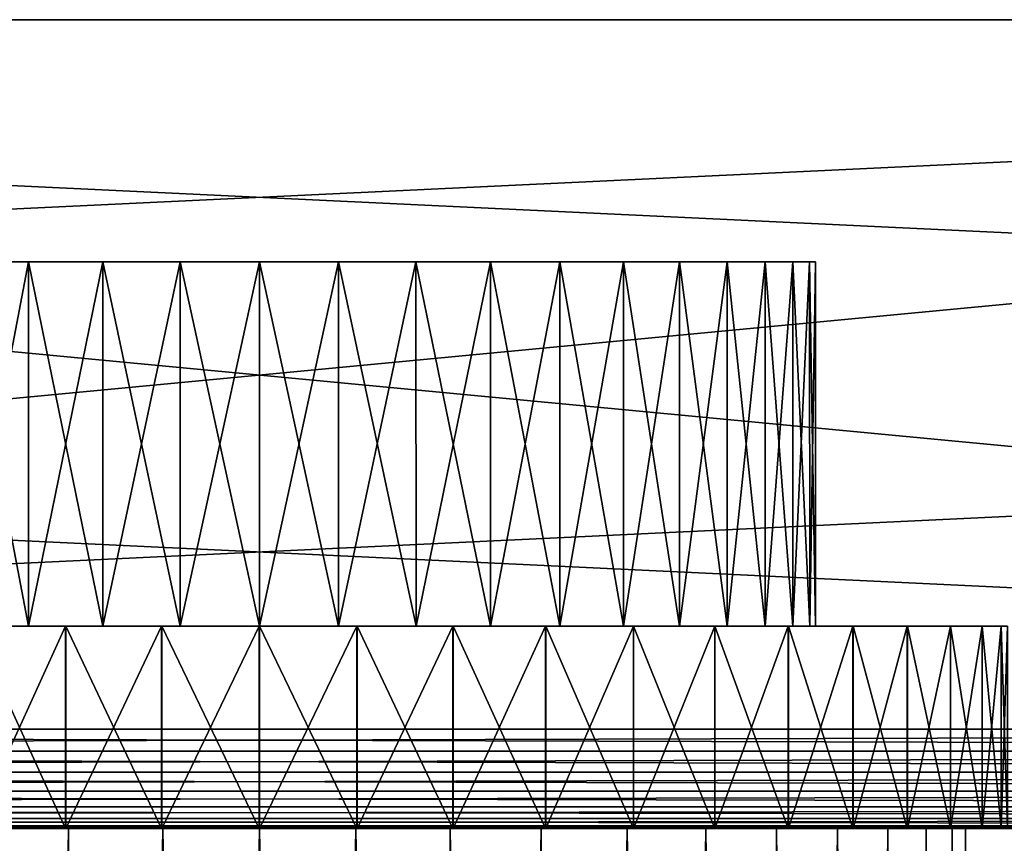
# Model space of a CAD drawing. Header units: metres. Extents: x -44 to 117, y -432 to 89.
# Tile 1021 of 1056: x -2 to 7, y 81 to 89. Entities that reach past the tile are written whole.
import ezdxf

# ---------------------------------------------------------------- set-up
doc = ezdxf.new("R2010")
doc.units = ezdxf.units.M
doc.layers.add('solid_125568', color=7, linetype='CONTINUOUS')

msp = doc.modelspace()

# ---------------------------------------------------------------- linework, layer by layer
at = {"layer": 'solid_125568'}
for points in [[(37.000347, 89.300003, 460), (37.00037, 89.300003, 440), (-37.00037, 89.300003, 440)], [(-36.939213, 85.791275, 440.061249), (-37.00037, 89.300003, 440), (37.00037, 89.300003, 440)], [(-37.000347, 89.300003, 460), (37.000347, 89.300003, 460), (-37.00037, 89.300003, 440)], [(36.939213, 85.791275, 459.938751), (37.000347, 89.300003, 460), (-37.000347, 89.300003, 460)], [(36.877968, 82.282547, 459.877502), (-37.000347, 89.300003, 460), (-36.939213, 85.791275, 459.938751)], [(36.939213, 85.791275, 459.938751), (-37.000347, 89.300003, 460), (36.877968, 82.282547, 459.877502)], [(-36.939213, 85.791275, 440.061249), (37.00037, 89.300003, 440), (-36.877968, 82.282547, 440.122498)], [(-36.877968, 82.282547, 440.122498), (37.00037, 89.300003, 440), (36.939213, 85.791275, 440.061249)], [(-5.5, 86.904884, 450), (5.5, 86.904884, 450), (5.442047, 86.904884, 450.790466)], [(-5.442047, 86.904884, 449.209534), (5.5, 86.904884, 450), (-5.5, 86.904884, 450)], [(-5.5, 86.904884, 450), (5.442047, 86.904884, 450.790466), (-5.442047, 86.904884, 450.790466)], [(5.442047, 86.904884, 449.209534), (5.5, 86.904884, 450), (-5.442047, 86.904884, 449.209534)], [(-5.442047, 86.904884, 450.790466), (5.442047, 86.904884, 450.790466), (5.277211, 86.904884, 451.54953)], [(-5.442047, 86.904884, 450.790466), (5.277211, 86.904884, 451.54953), (-5.277211, 86.904884, 451.54953)], [(5.442047, 86.904884, 449.209534), (-5.442047, 86.904884, 449.209534), (-5.277211, 86.904884, 448.45047)], [(-5.277211, 86.904884, 451.54953), (5.277211, 86.904884, 451.54953), (5.002201, 86.904884, 452.284424)], [(-5.277211, 86.904884, 451.54953), (5.002201, 86.904884, 452.284424), (-5.002201, 86.904884, 452.284424)], [(5.277211, 86.904884, 448.45047), (-5.277211, 86.904884, 448.45047), (-5.002201, 86.904884, 447.715576)], [(5.442047, 86.904884, 449.209534), (-5.277211, 86.904884, 448.45047), (5.277211, 86.904884, 448.45047)], [(-5.002201, 86.904884, 452.284424), (5.002201, 86.904884, 452.284424), (4.626894, 86.904884, 452.973511)], [(-5.002201, 86.904884, 452.284424), (4.626894, 86.904884, 452.973511), (-4.626894, 86.904884, 452.973511)], [(5.002201, 86.904884, 447.715576), (-5.002201, 86.904884, 447.715576), (-4.626894, 86.904884, 447.026489)], [(5.277211, 86.904884, 448.45047), (-5.002201, 86.904884, 447.715576), (5.002201, 86.904884, 447.715576)], [(-4.626894, 86.904884, 452.973511), (4.626894, 86.904884, 452.973511), (4.155979, 86.904884, 453.601166)], [(-4.626894, 86.904884, 452.973511), (4.155979, 86.904884, 453.601166), (-4.155979, 86.904884, 453.601166)], [(4.626894, 86.904884, 447.026489), (-4.626894, 86.904884, 447.026489), (-4.155979, 86.904884, 446.398834)], [(5.002201, 86.904884, 447.715576), (-4.626894, 86.904884, 447.026489), (4.626894, 86.904884, 447.026489)], [(-4.155979, 86.904884, 453.601166), (4.155979, 86.904884, 453.601166), (3.601734, 86.904884, 454.156616)], [(-4.155979, 86.904884, 453.601166), (3.601734, 86.904884, 454.156616), (-3.601734, 86.904884, 454.156616)], [(4.155979, 86.904884, 446.398834), (-4.155979, 86.904884, 446.398834), (-3.601734, 86.904884, 445.843384)], [(4.626894, 86.904884, 447.026489), (-4.155979, 86.904884, 446.398834), (4.155979, 86.904884, 446.398834)], [(-3.601734, 86.904884, 454.156616), (3.601734, 86.904884, 454.156616), (2.973064, 86.904884, 454.62619)], [(-3.601734, 86.904884, 454.156616), (2.973064, 86.904884, 454.62619), (-2.973064, 86.904884, 454.62619)], [(3.601734, 86.904884, 445.843384), (-3.601734, 86.904884, 445.843384), (-2.973064, 86.904884, 445.37381)], [(4.155979, 86.904884, 446.398834), (-3.601734, 86.904884, 445.843384), (3.601734, 86.904884, 445.843384)], [(-2.973064, 86.904884, 445.37381), (-2.973527, 83.300003, 445.373108), (-2.284767, 83.300003, 444.997009)], [(-2.284783, 86.904884, 455.002991), (-2.284752, 83.300003, 455.002991), (-2.973518, 83.300003, 454.626892)], [(-2.973064, 86.904884, 454.62619), (-2.284783, 86.904884, 455.002991), (-2.973518, 83.300003, 454.626892)], [(-2.284783, 86.904884, 444.997009), (-2.973064, 86.904884, 445.37381), (-2.284767, 83.300003, 444.997009)], [(-2.973064, 86.904884, 454.62619), (2.973064, 86.904884, 454.62619), (2.284783, 86.904884, 455.002991)], [(-2.973064, 86.904884, 454.62619), (2.284783, 86.904884, 455.002991), (-2.284783, 86.904884, 455.002991)], [(2.973064, 86.904884, 445.37381), (-2.973064, 86.904884, 445.37381), (-2.284783, 86.904884, 444.997009)], [(3.601734, 86.904884, 445.843384), (-2.973064, 86.904884, 445.37381), (2.973064, 86.904884, 445.37381)], [(-2.284783, 86.904884, 455.002991), (-1.549289, 86.904884, 455.276398), (-2.284752, 83.300003, 455.002991)], [(-2.284783, 86.904884, 444.997009), (-2.284767, 83.300003, 444.997009), (-1.54953, 83.300003, 444.722778)], [(-1.549289, 86.904884, 444.723602), (-2.284783, 86.904884, 444.997009), (-1.54953, 83.300003, 444.722778)], [(-2.284783, 86.904884, 455.002991), (2.284783, 86.904884, 455.002991), (1.549289, 86.904884, 455.276398)], [(-2.284783, 86.904884, 455.002991), (1.549289, 86.904884, 455.276398), (-1.549289, 86.904884, 455.276398)], [(2.284783, 86.904884, 444.997009), (-2.284783, 86.904884, 444.997009), (-1.549289, 86.904884, 444.723602)], [(2.973064, 86.904884, 445.37381), (-2.284783, 86.904884, 444.997009), (2.284783, 86.904884, 444.997009)], [(-1.549289, 86.904884, 455.276398), (-1.549521, 83.300003, 455.277222), (-2.284752, 83.300003, 455.002991)], [(-1.549289, 86.904884, 444.723602), (-1.54953, 83.300003, 444.722778), (-0.782714, 83.300003, 444.555969)], [(-0.782732, 86.904884, 455.444031), (-0.782707, 83.300003, 455.444031), (-1.549521, 83.300003, 455.277222)], [(-1.549289, 86.904884, 455.276398), (-0.782732, 86.904884, 455.444031), (-1.549521, 83.300003, 455.277222)], [(-0.782732, 86.904884, 444.555969), (-1.549289, 86.904884, 444.723602), (-0.782714, 83.300003, 444.555969)], [(-1.549289, 86.904884, 455.276398), (1.549289, 86.904884, 455.276398), (0.782732, 86.904884, 455.444031)], [(-1.549289, 86.904884, 455.276398), (0.782732, 86.904884, 455.444031), (-0.782732, 86.904884, 455.444031)], [(1.549289, 86.904884, 444.723602), (-1.549289, 86.904884, 444.723602), (-0.782732, 86.904884, 444.555969)], [(2.284783, 86.904884, 444.997009), (-1.549289, 86.904884, 444.723602), (1.549289, 86.904884, 444.723602)], [(-0.782732, 86.904884, 455.444031), (0, 86.904884, 455.499146), (-0.782707, 83.300003, 455.444031)], [(-0.782732, 86.904884, 444.555969), (-0.782714, 83.300003, 444.555969), (-0.000004, 83.300003, 444.5)], [(0, 86.904884, 444.500854), (-0.782732, 86.904884, 444.555969), (-0.000004, 83.300003, 444.5)], [(-0.782732, 86.904884, 455.444031), (0.782732, 86.904884, 455.444031), (0, 86.904884, 455.499146)], [(0.782732, 86.904884, 444.555969), (-0.782732, 86.904884, 444.555969), (0, 86.904884, 444.500854)], [(1.549289, 86.904884, 444.723602), (-0.782732, 86.904884, 444.555969), (0.782732, 86.904884, 444.555969)], [(0, 86.904884, 455.499146), (0.000004, 83.300003, 455.5), (-0.782707, 83.300003, 455.444031)], [(0, 86.904884, 444.500854), (-0.000004, 83.300003, 444.5), (0.782707, 83.300003, 444.555969)], [(0, 86.904884, 455.499146), (0.782732, 86.904884, 455.444031), (0.000004, 83.300003, 455.5)], [(0.782732, 86.904884, 444.555969), (0, 86.904884, 444.500854), (0.782707, 83.300003, 444.555969)], [(0.782732, 86.904884, 455.444031), (0.782714, 83.300003, 455.444031), (0.000004, 83.300003, 455.5)], [(0.782732, 86.904884, 444.555969), (0.782707, 83.300003, 444.555969), (1.549521, 83.300003, 444.722778)], [(1.549289, 86.904884, 455.276398), (1.54953, 83.300003, 455.277222), (0.782714, 83.300003, 455.444031)], [(0.782732, 86.904884, 455.444031), (1.549289, 86.904884, 455.276398), (0.782714, 83.300003, 455.444031)], [(1.549289, 86.904884, 444.723602), (0.782732, 86.904884, 444.555969), (1.549521, 83.300003, 444.722778)], [(1.549289, 86.904884, 455.276398), (2.284783, 86.904884, 455.002991), (1.54953, 83.300003, 455.277222)], [(1.549289, 86.904884, 444.723602), (1.549521, 83.300003, 444.722778), (2.284752, 83.300003, 444.997009)], [(2.284783, 86.904884, 444.997009), (1.549289, 86.904884, 444.723602), (2.284752, 83.300003, 444.997009)], [(2.284783, 86.904884, 455.002991), (2.284767, 83.300003, 455.002991), (1.54953, 83.300003, 455.277222)], [(2.284783, 86.904884, 444.997009), (2.284752, 83.300003, 444.997009), (2.973518, 83.300003, 445.373108)], [(2.973064, 86.904884, 454.62619), (2.973527, 83.300003, 454.626892), (2.284767, 83.300003, 455.002991)], [(2.284783, 86.904884, 455.002991), (2.973064, 86.904884, 454.62619), (2.284767, 83.300003, 455.002991)], [(2.973064, 86.904884, 445.37381), (2.284783, 86.904884, 444.997009), (2.973518, 83.300003, 445.373108)], [(2.973064, 86.904884, 454.62619), (3.601734, 86.904884, 454.156616), (2.973527, 83.300003, 454.626892)], [(2.973064, 86.904884, 445.37381), (2.973518, 83.300003, 445.373108), (3.601742, 83.300003, 445.843384)], [(3.601734, 86.904884, 445.843384), (2.973064, 86.904884, 445.37381), (3.601742, 83.300003, 445.843384)], [(3.601734, 86.904884, 454.156616), (3.601757, 83.300003, 454.156616), (2.973527, 83.300003, 454.626892)], [(3.601734, 86.904884, 454.156616), (4.155979, 86.904884, 453.601166), (3.601757, 83.300003, 454.156616)], [(3.601734, 86.904884, 445.843384), (3.601742, 83.300003, 445.843384), (4.156613, 83.300003, 446.398254)], [(4.155979, 86.904884, 446.398834), (3.601734, 86.904884, 445.843384), (4.156613, 83.300003, 446.398254)], [(4.155979, 86.904884, 453.601166), (4.156623, 83.300003, 453.601746), (3.601757, 83.300003, 454.156616)], [(4.155979, 86.904884, 453.601166), (4.626894, 86.904884, 452.973511), (4.156623, 83.300003, 453.601746)], [(4.155979, 86.904884, 446.398834), (4.156613, 83.300003, 446.398254), (4.626889, 83.300003, 447.026459)], [(4.626894, 86.904884, 447.026489), (4.155979, 86.904884, 446.398834), (4.626889, 83.300003, 447.026459)], [(4.626894, 86.904884, 452.973511), (4.626896, 83.300003, 452.973511), (4.156623, 83.300003, 453.601746)], [(4.626894, 86.904884, 447.026489), (4.626889, 83.300003, 447.026459), (5.002971, 83.300003, 447.71521)], [(4.626894, 86.904884, 452.973511), (5.002201, 86.904884, 452.284424), (4.626896, 83.300003, 452.973511)], [(5.002201, 86.904884, 447.715576), (4.626894, 86.904884, 447.026489), (5.002971, 83.300003, 447.71521)], [(5.002201, 86.904884, 452.284424), (5.002975, 83.300003, 452.28479), (4.626896, 83.300003, 452.973511)], [(5.002201, 86.904884, 452.284424), (5.277211, 86.904884, 451.54953), (5.002975, 83.300003, 452.28479)], [(5.002201, 86.904884, 447.715576), (5.002971, 83.300003, 447.71521), (5.2772, 83.300003, 448.450439)], [(5.277211, 86.904884, 448.45047), (5.002201, 86.904884, 447.715576), (5.2772, 83.300003, 448.450439)], [(5.277211, 86.904884, 451.54953), (5.277203, 83.300003, 451.549561), (5.002975, 83.300003, 452.28479)], [(5.277211, 86.904884, 448.45047), (5.2772, 83.300003, 448.450439), (5.444017, 83.300003, 449.217255)], [(5.442047, 86.904884, 450.790466), (5.444018, 83.300003, 450.782745), (5.277203, 83.300003, 451.549561)], [(5.277211, 86.904884, 451.54953), (5.442047, 86.904884, 450.790466), (5.277203, 83.300003, 451.549561)], [(5.442047, 86.904884, 449.209534), (5.277211, 86.904884, 448.45047), (5.444017, 83.300003, 449.217255)], [(5.442047, 86.904884, 449.209534), (5.444017, 83.300003, 449.217255), (5.5, 83.300003, 450)], [(5.442047, 86.904884, 449.209534), (5.5, 83.300003, 450), (5.5, 86.904884, 450)], [(5.442047, 86.904884, 450.790466), (5.5, 86.904884, 450), (5.444018, 83.300003, 450.782745)], [(5.5, 86.904884, 450), (5.5, 83.300003, 450), (5.444018, 83.300003, 450.782745)], [(-36.939213, 85.791275, 459.938751), (-36.877968, 82.282547, 459.877502), (36.877968, 82.282547, 459.877502)], [(36.939213, 85.791275, 440.061249), (36.877968, 82.282547, 440.122498), (-36.877968, 82.282547, 440.122498)], [(-2.284752, 83.300003, 455.002991), (-5.231954, 83.300003, 455.233215), (-5.870246, 83.300003, 454.505585)], [(-2.973518, 83.300003, 454.626892), (-2.284752, 83.300003, 455.002991), (-5.870246, 83.300003, 454.505585)], [(-1.54953, 83.300003, 444.722778), (-5.234018, 83.300003, 444.768829), (-4.506104, 83.300003, 444.130157)], [(-2.284767, 83.300003, 444.997009), (-2.973527, 83.300003, 445.373108), (-5.234018, 83.300003, 444.768829)], [(-1.54953, 83.300003, 444.722778), (-2.284767, 83.300003, 444.997009), (-5.234018, 83.300003, 444.768829)], [(-5.231954, 83.300003, 455.233215), (4.506104, 83.300003, 455.869843), (-4.50379, 83.300003, 455.871613)], [(0.000004, 83.300003, 455.5), (4.506104, 83.300003, 455.869843), (-5.231954, 83.300003, 455.233215)], [(-0.782707, 83.300003, 455.444031), (0.000004, 83.300003, 455.5), (-5.231954, 83.300003, 455.233215)], [(-1.549521, 83.300003, 455.277222), (-0.782707, 83.300003, 455.444031), (-5.231954, 83.300003, 455.233215)], [(-2.284752, 83.300003, 455.002991), (-1.549521, 83.300003, 455.277222), (-5.231954, 83.300003, 455.233215)], [(4.50379, 83.300003, 444.128387), (-4.506104, 83.300003, 444.130157), (-3.70114, 83.300003, 443.592072)], [(5.231954, 83.300003, 444.766785), (-4.506104, 83.300003, 444.130157), (4.50379, 83.300003, 444.128387)], [(-0.000004, 83.300003, 444.5), (-4.506104, 83.300003, 444.130157), (5.231954, 83.300003, 444.766785)], [(-0.782714, 83.300003, 444.555969), (-1.54953, 83.300003, 444.722778), (-4.506104, 83.300003, 444.130157)], [(-0.000004, 83.300003, 444.5), (-0.782714, 83.300003, 444.555969), (-4.506104, 83.300003, 444.130157)], [(-4.50379, 83.300003, 455.871613), (4.506104, 83.300003, 455.869843), (3.70114, 83.300003, 456.407928)], [(-4.50379, 83.300003, 455.871613), (3.70114, 83.300003, 456.407928), (-3.69958, 83.300003, 456.408844)], [(3.69958, 83.300003, 443.591156), (-3.70114, 83.300003, 443.592072), (-2.833156, 83.300003, 443.163818)], [(4.50379, 83.300003, 444.128387), (-3.70114, 83.300003, 443.592072), (3.69958, 83.300003, 443.591156)], [(-3.69958, 83.300003, 456.408844), (3.70114, 83.300003, 456.407928), (2.833156, 83.300003, 456.836182)], [(-3.69958, 83.300003, 456.408844), (2.833156, 83.300003, 456.836182), (-2.831794, 83.300003, 456.836731)], [(-1.916412, 83.300003, 442.852448), (-2.833156, 83.300003, 443.163818), (-2.831794, 81.300003, 443.163269)], [(-2.831794, 83.300003, 456.836731), (-1.916412, 81.300003, 457.147552), (-2.833156, 81.300003, 456.836182)], [(2.831794, 83.300003, 443.163269), (-2.833156, 83.300003, 443.163818), (-1.916412, 83.300003, 442.852448)], [(3.69958, 83.300003, 443.591156), (-2.833156, 83.300003, 443.163818), (2.831794, 83.300003, 443.163269)], [(-1.916412, 83.300003, 442.852448), (-2.831794, 81.300003, 443.163269), (-1.914979, 81.300003, 442.852081)], [(-2.831794, 83.300003, 456.836731), (-1.914979, 83.300003, 457.147919), (-1.916412, 81.300003, 457.147552)], [(-2.831794, 83.300003, 456.836731), (2.833156, 83.300003, 456.836182), (1.916412, 83.300003, 457.147552)], [(-2.831794, 83.300003, 456.836731), (1.916412, 83.300003, 457.147552), (-1.914979, 83.300003, 457.147919)], [(-0.966656, 83.300003, 442.663422), (-1.916412, 83.300003, 442.852448), (-1.914979, 81.300003, 442.852081)], [(-1.914979, 83.300003, 457.147919), (-0.966656, 81.300003, 457.336578), (-1.916412, 81.300003, 457.147552)], [(1.914979, 83.300003, 442.852081), (-1.916412, 83.300003, 442.852448), (-0.966656, 83.300003, 442.663422)], [(2.831794, 83.300003, 443.163269), (-1.916412, 83.300003, 442.852448), (1.914979, 83.300003, 442.852081)], [(-0.966656, 83.300003, 442.663422), (-1.914979, 81.300003, 442.852081), (-0.965175, 81.300003, 442.663208)], [(-1.914979, 83.300003, 457.147919), (-0.965175, 83.300003, 457.336792), (-0.966656, 81.300003, 457.336578)], [(-1.914979, 83.300003, 457.147919), (1.916412, 83.300003, 457.147552), (0.966656, 83.300003, 457.336578)], [(-1.914979, 83.300003, 457.147919), (0.966656, 83.300003, 457.336578), (-0.965175, 83.300003, 457.336792)], [(-0.000746, 83.300003, 442.600006), (-0.966656, 83.300003, 442.663422), (-0.965175, 81.300003, 442.663208)], [(-0.965175, 83.300003, 457.336792), (-0.000746, 81.300003, 457.399994), (-0.966656, 81.300003, 457.336578)], [(0.965175, 83.300003, 442.663208), (-0.966656, 83.300003, 442.663422), (-0.000746, 83.300003, 442.600006)], [(1.914979, 83.300003, 442.852081), (-0.966656, 83.300003, 442.663422), (0.965175, 83.300003, 442.663208)], [(-0.000746, 83.300003, 442.600006), (-0.965175, 81.300003, 442.663208), (0.000746, 81.300003, 442.600006)], [(-0.965175, 83.300003, 457.336792), (0.000746, 83.300003, 457.399994), (-0.000746, 81.300003, 457.399994)], [(-0.965175, 83.300003, 457.336792), (0.966656, 83.300003, 457.336578), (0.000746, 83.300003, 457.399994)], [(0.965175, 83.300003, 442.663208), (-0.000746, 83.300003, 442.600006), (0.000746, 81.300003, 442.600006)], [(0.000746, 83.300003, 457.399994), (0.965175, 81.300003, 457.336792), (-0.000746, 81.300003, 457.399994)], [(0.782707, 83.300003, 444.555969), (-0.000004, 83.300003, 444.5), (5.231954, 83.300003, 444.766785)], [(0.000004, 83.300003, 455.5), (0.782714, 83.300003, 455.444031), (4.506104, 83.300003, 455.869843)], [(0.965175, 83.300003, 442.663208), (0.000746, 81.300003, 442.600006), (0.966656, 81.300003, 442.663422)], [(0.000746, 83.300003, 457.399994), (0.966656, 83.300003, 457.336578), (0.965175, 81.300003, 457.336792)], [(1.549521, 83.300003, 444.722778), (0.782707, 83.300003, 444.555969), (5.231954, 83.300003, 444.766785)], [(0.782714, 83.300003, 455.444031), (1.54953, 83.300003, 455.277222), (4.506104, 83.300003, 455.869843)], [(1.914979, 83.300003, 442.852081), (0.965175, 83.300003, 442.663208), (0.966656, 81.300003, 442.663422)], [(0.966656, 83.300003, 457.336578), (1.914979, 81.300003, 457.147919), (0.965175, 81.300003, 457.336792)], [(1.914979, 83.300003, 442.852081), (0.966656, 81.300003, 442.663422), (1.916412, 81.300003, 442.852448)], [(0.966656, 83.300003, 457.336578), (1.916412, 83.300003, 457.147552), (1.914979, 81.300003, 457.147919)], [(2.284752, 83.300003, 444.997009), (1.549521, 83.300003, 444.722778), (5.231954, 83.300003, 444.766785)], [(1.54953, 83.300003, 455.277222), (5.234018, 83.300003, 455.231171), (4.506104, 83.300003, 455.869843)], [(1.54953, 83.300003, 455.277222), (2.284767, 83.300003, 455.002991), (5.234018, 83.300003, 455.231171)], [(2.831794, 83.300003, 443.163269), (1.914979, 83.300003, 442.852081), (1.916412, 81.300003, 442.852448)], [(1.916412, 83.300003, 457.147552), (2.831794, 81.300003, 456.836731), (1.914979, 81.300003, 457.147919)], [(2.831794, 83.300003, 443.163269), (1.916412, 81.300003, 442.852448), (2.833156, 81.300003, 443.163818)], [(1.916412, 83.300003, 457.147552), (2.833156, 83.300003, 456.836182), (2.831794, 81.300003, 456.836731)], [(2.284752, 83.300003, 444.997009), (5.231954, 83.300003, 444.766785), (5.870246, 83.300003, 445.494415)], [(2.973518, 83.300003, 445.373108), (2.284752, 83.300003, 444.997009), (5.870246, 83.300003, 445.494415)], [(2.284767, 83.300003, 455.002991), (2.973527, 83.300003, 454.626892), (5.234018, 83.300003, 455.231171)], [(3.69958, 83.300003, 443.591156), (2.831794, 83.300003, 443.163269), (2.833156, 81.300003, 443.163818)], [(2.833156, 83.300003, 456.836182), (3.69958, 81.300003, 456.408844), (2.831794, 81.300003, 456.836731)], [(3.69958, 83.300003, 443.591156), (2.833156, 81.300003, 443.163818), (3.70114, 81.300003, 443.592072)], [(2.833156, 83.300003, 456.836182), (3.70114, 83.300003, 456.407928), (3.69958, 81.300003, 456.408844)], [(3.601742, 83.300003, 445.843384), (2.973518, 83.300003, 445.373108), (5.870246, 83.300003, 445.494415)], [(2.973527, 83.300003, 454.626892), (5.872028, 83.300003, 454.503265), (5.234018, 83.300003, 455.231171)], [(2.973527, 83.300003, 454.626892), (3.601757, 83.300003, 454.156616), (5.872028, 83.300003, 454.503265)], [(3.601742, 83.300003, 445.843384), (5.870246, 83.300003, 445.494415), (6.408152, 83.300003, 446.299255)], [(4.156613, 83.300003, 446.398254), (3.601742, 83.300003, 445.843384), (6.408152, 83.300003, 446.299255)], [(3.601757, 83.300003, 454.156616), (6.409606, 83.300003, 453.698242), (5.872028, 83.300003, 454.503265)], [(3.601757, 83.300003, 454.156616), (4.156623, 83.300003, 453.601746), (6.409606, 83.300003, 453.698242)], [(4.50379, 83.300003, 444.128387), (3.69958, 83.300003, 443.591156), (3.70114, 81.300003, 443.592072)], [(3.70114, 83.300003, 456.407928), (4.50379, 81.300003, 455.871613), (3.69958, 81.300003, 456.408844)], [(4.50379, 83.300003, 444.128387), (3.70114, 81.300003, 443.592072), (4.506104, 81.300003, 444.130157)], [(3.70114, 83.300003, 456.407928), (4.506104, 83.300003, 455.869843), (4.50379, 81.300003, 455.871613)], [(4.156613, 83.300003, 446.398254), (6.408152, 83.300003, 446.299255), (6.836543, 83.300003, 447.167725)], [(4.626889, 83.300003, 447.026459), (4.156613, 83.300003, 446.398254), (6.836543, 83.300003, 447.167725)], [(4.156623, 83.300003, 453.601746), (4.626896, 83.300003, 452.973511), (6.409606, 83.300003, 453.698242)], [(5.231954, 83.300003, 444.766785), (4.50379, 83.300003, 444.128387), (4.506104, 81.300003, 444.130157)], [(4.506104, 83.300003, 455.869843), (5.231954, 81.300003, 455.233215), (4.50379, 81.300003, 455.871613)], [(5.231954, 83.300003, 444.766785), (4.506104, 81.300003, 444.130157), (5.234018, 81.300003, 444.768829)], [(4.506104, 83.300003, 455.869843), (5.234018, 83.300003, 455.231171), (5.231954, 81.300003, 455.233215)], [(5.002971, 83.300003, 447.71521), (4.626889, 83.300003, 447.026459), (6.836543, 83.300003, 447.167725)], [(4.626896, 83.300003, 452.973511), (6.83766, 83.300003, 452.829559), (6.409606, 83.300003, 453.698242)], [(4.626896, 83.300003, 452.973511), (5.002975, 83.300003, 452.28479), (6.83766, 83.300003, 452.829559)], [(5.002971, 83.300003, 447.71521), (6.836543, 83.300003, 447.167725), (7.147771, 83.300003, 448.084442)], [(5.2772, 83.300003, 448.450439), (5.002971, 83.300003, 447.71521), (7.147771, 83.300003, 448.084442)], [(5.002975, 83.300003, 452.28479), (7.148285, 83.300003, 451.913635), (6.83766, 83.300003, 452.829559)], [(5.002975, 83.300003, 452.28479), (5.277203, 83.300003, 451.549561), (7.148285, 83.300003, 451.913635)], [(5.870246, 83.300003, 445.494415), (5.231954, 83.300003, 444.766785), (5.234018, 81.300003, 444.768829)], [(5.234018, 83.300003, 455.231171), (5.870246, 81.300003, 454.505585), (5.231954, 81.300003, 455.233215)], [(5.870246, 83.300003, 445.494415), (5.234018, 81.300003, 444.768829), (5.872028, 81.300003, 445.496735)], [(5.234018, 83.300003, 455.231171), (5.872028, 83.300003, 454.503265), (5.870246, 81.300003, 454.505585)], [(5.2772, 83.300003, 448.450439), (7.147771, 83.300003, 448.084442), (7.336643, 83.300003, 449.033752)], [(5.444017, 83.300003, 449.217255), (5.2772, 83.300003, 448.450439), (7.336643, 83.300003, 449.033752)], [(5.277203, 83.300003, 451.549561), (7.336801, 83.300003, 450.965057), (7.148285, 83.300003, 451.913635)], [(5.277203, 83.300003, 451.549561), (5.444018, 83.300003, 450.782745), (7.336801, 83.300003, 450.965057)], [(5.444017, 83.300003, 449.217255), (7.336643, 83.300003, 449.033752), (7.4, 83.300003, 450)], [(5.444017, 83.300003, 449.217255), (7.4, 83.300003, 450), (5.5, 83.300003, 450)], [(5.444018, 83.300003, 450.782745), (5.5, 83.300003, 450), (7.336801, 83.300003, 450.965057)], [(5.5, 83.300003, 450), (7.4, 83.300003, 450), (7.336801, 83.300003, 450.965057)], [(6.408152, 83.300003, 446.299255), (5.870246, 83.300003, 445.494415), (5.872028, 81.300003, 445.496735)], [(5.872028, 83.300003, 454.503265), (6.408152, 81.300003, 453.700745), (5.870246, 81.300003, 454.505585)], [(6.408152, 83.300003, 446.299255), (5.872028, 81.300003, 445.496735), (6.409606, 81.300003, 446.301758)], [(5.872028, 83.300003, 454.503265), (6.409606, 83.300003, 453.698242), (6.408152, 81.300003, 453.700745)], [(6.836543, 83.300003, 447.167725), (6.408152, 83.300003, 446.299255), (6.409606, 81.300003, 446.301758)], [(6.409606, 83.300003, 453.698242), (6.836543, 81.300003, 452.832275), (6.408152, 81.300003, 453.700745)], [(6.836543, 83.300003, 447.167725), (6.409606, 81.300003, 446.301758), (6.83766, 81.300003, 447.170441)], [(6.409606, 83.300003, 453.698242), (6.83766, 83.300003, 452.829559), (6.836543, 81.300003, 452.832275)], [(7.147771, 83.300003, 448.084442), (6.836543, 83.300003, 447.167725), (6.83766, 81.300003, 447.170441)], [(6.83766, 83.300003, 452.829559), (7.147771, 81.300003, 451.915558), (6.836543, 81.300003, 452.832275)], [(7.147771, 83.300003, 448.084442), (6.83766, 81.300003, 447.170441), (7.148285, 81.300003, 448.086365)], [(6.83766, 83.300003, 452.829559), (7.148285, 83.300003, 451.913635), (7.147771, 81.300003, 451.915558)], [(7.336643, 83.300003, 449.033752), (7.147771, 83.300003, 448.084442), (7.148285, 81.300003, 448.086365)], [(7.148285, 83.300003, 451.913635), (7.336643, 81.300003, 450.966248), (7.147771, 81.300003, 451.915558)], [(7.336643, 83.300003, 449.033752), (7.148285, 81.300003, 448.086365), (7.336801, 81.300003, 449.034943)], [(7.148285, 83.300003, 451.913635), (7.336801, 83.300003, 450.965057), (7.336643, 81.300003, 450.966248)], [(7.336643, 83.300003, 449.033752), (7.336801, 81.300003, 449.034943), (7.4, 81.300003, 450)], [(7.4, 83.300003, 450), (7.4, 81.300003, 450), (7.336643, 81.300003, 450.966248)], [(7.4, 83.300003, 450), (7.336643, 83.300003, 449.033752), (7.4, 81.300003, 450)], [(7.336801, 83.300003, 450.965057), (7.4, 83.300003, 450), (7.336643, 81.300003, 450.966248)], [(-36.877968, 82.063995, 459.849426), (36.877968, 82.063995, 459.849426), (36.877968, 82.282547, 459.877502)], [(-36.877968, 82.282547, 459.877502), (-36.877968, 82.063995, 459.849426), (36.877968, 82.282547, 459.877502)], [(36.877968, 82.063995, 440.150574), (-36.877968, 82.063995, 440.150574), (-36.877968, 82.282547, 440.122498)], [(36.877968, 82.282547, 440.122498), (36.877968, 82.063995, 440.150574), (-36.877968, 82.282547, 440.122498)], [(-36.877968, 81.855713, 459.77356), (36.877968, 81.855713, 459.77356), (36.877968, 82.063995, 459.849426)], [(-36.877968, 82.063995, 459.849426), (-36.877968, 81.855713, 459.77356), (36.877968, 82.063995, 459.849426)], [(36.877968, 81.855713, 440.22644), (-36.877968, 81.855713, 440.22644), (-36.877968, 82.063995, 440.150574)], [(36.877968, 82.063995, 440.150574), (36.877968, 81.855713, 440.22644), (-36.877968, 82.063995, 440.150574)], [(-36.877968, 81.669258, 459.653656), (36.877968, 81.669258, 459.653656), (36.877968, 81.855713, 459.77356)], [(-36.877968, 81.855713, 459.77356), (-36.877968, 81.669258, 459.653656), (36.877968, 81.855713, 459.77356)], [(36.877968, 81.669258, 440.346344), (-36.877968, 81.669258, 440.346344), (-36.877968, 81.855713, 440.22644)], [(36.877968, 81.855713, 440.22644), (36.877968, 81.669258, 440.346344), (-36.877968, 81.855713, 440.22644)], [(-36.877968, 81.513794, 459.495636), (36.877968, 81.513794, 459.495636), (36.877968, 81.669258, 459.653656)], [(-36.877968, 81.669258, 459.653656), (-36.877968, 81.513794, 459.495636), (36.877968, 81.669258, 459.653656)], [(36.877968, 81.513794, 440.504364), (-36.877968, 81.513794, 440.504364), (-36.877968, 81.669258, 440.346344)], [(36.877968, 81.669258, 440.346344), (36.877968, 81.513794, 440.504364), (-36.877968, 81.669258, 440.346344)], [(-36.877968, 81.396965, 459.307251), (36.877968, 81.396965, 459.307251), (36.877968, 81.513794, 459.495636)], [(-36.877968, 81.513794, 459.495636), (-36.877968, 81.396965, 459.307251), (36.877968, 81.513794, 459.495636)], [(36.877968, 81.396965, 440.692749), (-36.877968, 81.396965, 440.692749), (-36.877968, 81.513794, 440.504364)], [(36.877968, 81.513794, 440.504364), (36.877968, 81.396965, 440.692749), (-36.877968, 81.513794, 440.504364)], [(36.877968, 81.324516, 459.097748), (-36.878151, 81.300003, 458.877655), (-0.000154, 81.300003, 458.877655)], [(-36.877968, 81.324516, 459.097748), (-36.878151, 81.300003, 458.877655), (36.877968, 81.324516, 459.097748)], [(-36.877968, 81.324516, 459.097748), (36.877968, 81.324516, 459.097748), (36.877968, 81.396965, 459.307251)], [(-36.877968, 81.396965, 459.307251), (-36.877968, 81.324516, 459.097748), (36.877968, 81.396965, 459.307251)], [(36.877968, 81.324516, 440.902252), (-36.877968, 81.324516, 440.902252), (-36.877968, 81.396965, 440.692749)], [(36.877968, 81.396965, 440.692749), (36.877968, 81.324516, 440.902252), (-36.877968, 81.396965, 440.692749)], [(-36.877968, 81.324516, 440.902252), (36.878151, 81.300003, 441.122345), (0.000158, 81.300003, 441.122345)], [(36.877968, 81.324516, 440.902252), (36.878151, 81.300003, 441.122345), (-36.877968, 81.324516, 440.902252)], [(-36.877968, 81.324516, 440.902252), (0.000158, 81.300003, 441.122345), (-36.877815, 81.300003, 441.122345)], [(36.877968, 81.324516, 459.097748), (-0.000154, 81.300003, 458.877655), (36.877823, 81.300003, 458.877655)], [(-0.000746, 81.300003, 457.399994), (-0.000154, 81.300003, 458.877655), (-36.878151, 81.300003, 458.877655)], [(-0.966656, 81.300003, 457.336578), (-0.000746, 81.300003, 457.399994), (-36.878151, 81.300003, 458.877655)], [(-1.916412, 81.300003, 457.147552), (-0.966656, 81.300003, 457.336578), (-36.878151, 81.300003, 458.877655)], [(-2.833156, 81.300003, 456.836182), (-1.916412, 81.300003, 457.147552), (-36.878151, 81.300003, 458.877655)], [(-36.877815, 81.300003, 441.122345), (0.000158, 81.300003, 441.122345), (-30.747137, 81.300003, 444.803436)], [(0.000158, 81.300003, 441.122345), (-30.000004, 81.300003, 444.75), (-30.747137, 81.300003, 444.803436)], [(0.000158, 81.300003, 441.122345), (-29.252871, 81.300003, 444.803436), (-30.000004, 81.300003, 444.75)], [(0.000158, 81.300003, 441.122345), (-28.520912, 81.300003, 444.962646), (-29.252871, 81.300003, 444.803436)], [(0.000158, 81.300003, 441.122345), (-27.819099, 81.300003, 445.224426), (-28.520912, 81.300003, 444.962646)], [(0.000158, 81.300003, 441.122345), (-27.161642, 81.300003, 445.583405), (-27.819099, 81.300003, 445.224426)], [(0.000158, 81.300003, 441.122345), (-26.561974, 81.300003, 446.032318), (-27.161642, 81.300003, 445.583405)], [(0.000158, 81.300003, 441.122345), (-26.032324, 81.300003, 446.561981), (-26.561974, 81.300003, 446.032318)], [(0.000158, 81.300003, 441.122345), (-25.583424, 81.300003, 447.161621), (-26.032324, 81.300003, 446.561981)], [(0.000158, 81.300003, 441.122345), (-25.224436, 81.300003, 447.819061), (-25.583424, 81.300003, 447.161621)], [(0.000158, 81.300003, 441.122345), (-24.962673, 81.300003, 448.520874), (-25.224436, 81.300003, 447.819061)], [(0.000158, 81.300003, 441.122345), (-24.803438, 81.300003, 449.252838), (-24.962673, 81.300003, 448.520874)], [(0.000158, 81.300003, 441.122345), (-24.75, 81.300003, 450), (-24.803438, 81.300003, 449.252838)], [(-3.69958, 81.300003, 443.591156), (-24.75, 81.300003, 450), (0.000158, 81.300003, 441.122345)], [(-2.831794, 81.300003, 443.163269), (-3.69958, 81.300003, 443.591156), (0.000158, 81.300003, 441.122345)], [(-1.914979, 81.300003, 442.852081), (-2.831794, 81.300003, 443.163269), (0.000158, 81.300003, 441.122345)], [(-2.788818, 21.299999, 443.579529), (-2.788749, 81.300003, 443.579498), (-1.888658, 81.300003, 443.259613)], [(-1.888588, 21.299999, 443.259583), (-2.788818, 21.299999, 443.579529), (-1.888658, 81.300003, 443.259613)], [(-2.788818, 21.299999, 456.420471), (-1.888588, 21.299999, 456.740417), (-2.788725, 81.300003, 456.420502)], [(-2.788725, 81.300003, 456.420502), (-1.888658, 81.300003, 443.259613), (-2.788749, 81.300003, 443.579498)], [(-1.888639, 81.300003, 456.740417), (-1.888658, 81.300003, 443.259613), (-2.788725, 81.300003, 456.420502)], [(-1.888588, 21.299999, 456.740417), (-1.888639, 81.300003, 456.740417), (-2.788725, 81.300003, 456.420502)], [(-0.965175, 81.300003, 442.663208), (-1.914979, 81.300003, 442.852081), (0.000158, 81.300003, 441.122345)], [(-1.888639, 81.300003, 456.740417), (-0.953338, 81.300003, 443.065216), (-1.888658, 81.300003, 443.259613)], [(-1.888588, 21.299999, 443.259583), (-1.888658, 81.300003, 443.259613), (-0.953338, 81.300003, 443.065216)], [(-0.953321, 81.300003, 456.934784), (-0.953338, 81.300003, 443.065216), (-1.888639, 81.300003, 456.740417)], [(-1.888588, 21.299999, 456.740417), (-0.953321, 81.300003, 456.934784), (-1.888639, 81.300003, 456.740417)], [(-0.953174, 21.299999, 443.065186), (-1.888588, 21.299999, 443.259583), (-0.953338, 81.300003, 443.065216)], [(-1.888588, 21.299999, 456.740417), (-0.953174, 21.299999, 456.934814), (-0.953321, 81.300003, 456.934784)], [(0.000746, 81.300003, 442.600006), (-0.965175, 81.300003, 442.663208), (0.000158, 81.300003, 441.122345)], [(-0.953338, 81.300003, 443.065216), (0, 81.300003, 457), (0, 81.300003, 443)], [(-0.953321, 81.300003, 456.934784), (0, 81.300003, 457), (-0.953338, 81.300003, 443.065216)], [(-0.953174, 21.299999, 443.065186), (-0.953338, 81.300003, 443.065216), (0, 81.300003, 443)], [(-0.953321, 81.300003, 456.934784), (0, 21.299999, 457), (0, 81.300003, 457)], [(-0.953174, 21.299999, 456.934814), (0, 21.299999, 457), (-0.953321, 81.300003, 456.934784)], [(-0.953174, 21.299999, 443.065186), (0, 81.300003, 443), (0, 21.299999, 443)], [(-0.000746, 81.300003, 457.399994), (0.965175, 81.300003, 457.336792), (-0.000154, 81.300003, 458.877655)], [(30.747137, 81.300003, 455.196564), (36.877823, 81.300003, 458.877655), (-0.000154, 81.300003, 458.877655)], [(30.000004, 81.300003, 455.25), (30.747137, 81.300003, 455.196564), (-0.000154, 81.300003, 458.877655)], [(29.252871, 81.300003, 455.196564), (30.000004, 81.300003, 455.25), (-0.000154, 81.300003, 458.877655)], [(28.520912, 81.300003, 455.037354), (29.252871, 81.300003, 455.196564), (-0.000154, 81.300003, 458.877655)], [(27.819099, 81.300003, 454.775574), (28.520912, 81.300003, 455.037354), (-0.000154, 81.300003, 458.877655)], [(27.161642, 81.300003, 454.416595), (27.819099, 81.300003, 454.775574), (-0.000154, 81.300003, 458.877655)], [(26.561974, 81.300003, 453.967682), (27.161642, 81.300003, 454.416595), (-0.000154, 81.300003, 458.877655)], [(26.032324, 81.300003, 453.438019), (26.561974, 81.300003, 453.967682), (-0.000154, 81.300003, 458.877655)], [(25.583424, 81.300003, 452.838379), (26.032324, 81.300003, 453.438019), (-0.000154, 81.300003, 458.877655)], [(25.224436, 81.300003, 452.180939), (25.583424, 81.300003, 452.838379), (-0.000154, 81.300003, 458.877655)], [(24.962673, 81.300003, 451.479126), (25.224436, 81.300003, 452.180939), (-0.000154, 81.300003, 458.877655)], [(24.803438, 81.300003, 450.747162), (24.962673, 81.300003, 451.479126), (-0.000154, 81.300003, 458.877655)], [(24.75, 81.300003, 450), (24.803438, 81.300003, 450.747162), (-0.000154, 81.300003, 458.877655)], [(3.69958, 81.300003, 456.408844), (24.75, 81.300003, 450), (-0.000154, 81.300003, 458.877655)], [(2.831794, 81.300003, 456.836731), (3.69958, 81.300003, 456.408844), (-0.000154, 81.300003, 458.877655)], [(1.914979, 81.300003, 457.147919), (2.831794, 81.300003, 456.836731), (-0.000154, 81.300003, 458.877655)], [(0.965175, 81.300003, 457.336792), (1.914979, 81.300003, 457.147919), (-0.000154, 81.300003, 458.877655)], [(0.953174, 21.299999, 456.934814), (0, 81.300003, 457), (0, 21.299999, 457)], [(0, 81.300003, 443), (0, 81.300003, 457), (0.953338, 81.300003, 456.934784)], [(0.953174, 21.299999, 456.934814), (0.953338, 81.300003, 456.934784), (0, 81.300003, 457)], [(0, 81.300003, 443), (0.953338, 81.300003, 456.934784), (0.953321, 81.300003, 443.065216)], [(0, 21.299999, 443), (0, 81.300003, 443), (0.953321, 81.300003, 443.065216)], [(0.953174, 21.299999, 443.065186), (0, 21.299999, 443), (0.953321, 81.300003, 443.065216)], [(0.000746, 81.300003, 442.600006), (0.000158, 81.300003, 441.122345), (36.878151, 81.300003, 441.122345)], [(0.966656, 81.300003, 442.663422), (0.000746, 81.300003, 442.600006), (36.878151, 81.300003, 441.122345)], [(0.953174, 21.299999, 456.934814), (1.888588, 21.299999, 456.740417), (0.953338, 81.300003, 456.934784)], [(1.888588, 21.299999, 443.259583), (0.953174, 21.299999, 443.065186), (0.953321, 81.300003, 443.065216)], [(0.953321, 81.300003, 443.065216), (0.953338, 81.300003, 456.934784), (1.888639, 81.300003, 443.259583)], [(1.888588, 21.299999, 443.259583), (0.953321, 81.300003, 443.065216), (1.888639, 81.300003, 443.259583)], [(1.888639, 81.300003, 443.259583), (0.953338, 81.300003, 456.934784), (1.888658, 81.300003, 456.740387)], [(1.888588, 21.299999, 456.740417), (1.888658, 81.300003, 456.740387), (0.953338, 81.300003, 456.934784)], [(1.916412, 81.300003, 442.852448), (0.966656, 81.300003, 442.663422), (36.878151, 81.300003, 441.122345)], [(1.888588, 21.299999, 456.740417), (2.788818, 21.299999, 456.420471), (1.888658, 81.300003, 456.740387)], [(1.888588, 21.299999, 443.259583), (1.888639, 81.300003, 443.259583), (2.788725, 81.300003, 443.579498)], [(2.788818, 21.299999, 443.579529), (1.888588, 21.299999, 443.259583), (2.788725, 81.300003, 443.579498)], [(1.888639, 81.300003, 443.259583), (1.888658, 81.300003, 456.740387), (2.788725, 81.300003, 443.579498)], [(2.788725, 81.300003, 443.579498), (1.888658, 81.300003, 456.740387), (2.788749, 81.300003, 456.420502)], [(2.788818, 21.299999, 456.420471), (2.788749, 81.300003, 456.420502), (1.888658, 81.300003, 456.740387)], [(2.833156, 81.300003, 443.163818), (1.916412, 81.300003, 442.852448), (36.878151, 81.300003, 441.122345)], [(2.788725, 81.300003, 443.579498), (2.788749, 81.300003, 456.420502), (3.637011, 81.300003, 444.019012)], [(2.788818, 21.299999, 443.579529), (2.788725, 81.300003, 443.579498), (3.637011, 81.300003, 444.019012)], [(3.637011, 81.300003, 444.019012), (2.788749, 81.300003, 456.420502), (3.637044, 81.300003, 455.980957)], [(2.788818, 21.299999, 456.420471), (3.637044, 81.300003, 455.980957), (2.788749, 81.300003, 456.420502)], [(2.788818, 21.299999, 456.420471), (3.637094, 21.299999, 455.980927), (3.637044, 81.300003, 455.980957)], [(3.637094, 21.299999, 444.019073), (2.788818, 21.299999, 443.579529), (3.637011, 81.300003, 444.019012)], [(3.70114, 81.300003, 443.592072), (2.833156, 81.300003, 443.163818), (36.878151, 81.300003, 441.122345)], [(3.637011, 81.300003, 444.019012), (3.637044, 81.300003, 455.980957), (4.417642, 81.300003, 444.570038)], [(3.637094, 21.299999, 444.019073), (3.637011, 81.300003, 444.019012), (4.417642, 81.300003, 444.570038)], [(4.417642, 81.300003, 444.570038), (3.637044, 81.300003, 455.980957), (4.417671, 81.300003, 455.429932)], [(4.417618, 21.299999, 455.429962), (4.417671, 81.300003, 455.429932), (3.637044, 81.300003, 455.980957)], [(3.637094, 21.299999, 455.980927), (4.417618, 21.299999, 455.429962), (3.637044, 81.300003, 455.980957)], [(4.417618, 21.299999, 444.570038), (3.637094, 21.299999, 444.019073), (4.417642, 81.300003, 444.570038)], [(3.69958, 81.300003, 456.408844), (4.50379, 81.300003, 455.871613), (24.75, 81.300003, 450)], [(4.506104, 81.300003, 444.130157), (3.70114, 81.300003, 443.592072), (36.878151, 81.300003, 441.122345)], [(4.417618, 21.299999, 455.429962), (5.11585, 21.299999, 454.777863), (4.417671, 81.300003, 455.429932)], [(5.11585, 21.299999, 445.222137), (4.417618, 21.299999, 444.570038), (4.417642, 81.300003, 444.570038)], [(4.417642, 81.300003, 444.570038), (4.417671, 81.300003, 455.429932), (5.115938, 81.300003, 454.777771)], [(4.417642, 81.300003, 444.570038), (5.115938, 81.300003, 454.777771), (5.115925, 81.300003, 445.222198)], [(5.11585, 21.299999, 445.222137), (4.417642, 81.300003, 444.570038), (5.115925, 81.300003, 445.222198)], [(5.11585, 21.299999, 454.777863), (5.115938, 81.300003, 454.777771), (4.417671, 81.300003, 455.429932)], [(4.50379, 81.300003, 455.871613), (5.231954, 81.300003, 455.233215), (24.75, 81.300003, 450)], [(5.234018, 81.300003, 444.768829), (4.506104, 81.300003, 444.130157), (36.878151, 81.300003, 441.122345)], [(5.11585, 21.299999, 454.777863), (5.718785, 21.299999, 454.036774), (5.115938, 81.300003, 454.777771)], [(5.11585, 21.299999, 445.222137), (5.115925, 81.300003, 445.222198), (5.718771, 81.300003, 445.963226)], [(5.718785, 21.299999, 445.963226), (5.11585, 21.299999, 445.222137), (5.718771, 81.300003, 445.963226)], [(5.115925, 81.300003, 445.222198), (5.115938, 81.300003, 454.777771), (5.718775, 81.300003, 454.036774)], [(5.115925, 81.300003, 445.222198), (5.718775, 81.300003, 454.036774), (5.718771, 81.300003, 445.963226)], [(5.718785, 21.299999, 454.036774), (5.718775, 81.300003, 454.036774), (5.115938, 81.300003, 454.777771)], [(5.231954, 81.300003, 455.233215), (5.870246, 81.300003, 454.505585), (24.75, 81.300003, 450)], [(5.872028, 81.300003, 445.496735), (5.234018, 81.300003, 444.768829), (36.878151, 81.300003, 441.122345)], [(5.718771, 81.300003, 445.963226), (5.718775, 81.300003, 454.036774), (6.215126, 81.300003, 453.220581)], [(5.718771, 81.300003, 445.963226), (6.215126, 81.300003, 453.220581), (6.215127, 81.300003, 446.779419)], [(5.718785, 21.299999, 445.963226), (5.718771, 81.300003, 445.963226), (6.215127, 81.300003, 446.779419)], [(6.215191, 21.299999, 453.220459), (6.215126, 81.300003, 453.220581), (5.718775, 81.300003, 454.036774)], [(5.718785, 21.299999, 454.036774), (6.215191, 21.299999, 453.220459), (5.718775, 81.300003, 454.036774)], [(6.215191, 21.299999, 446.779541), (5.718785, 21.299999, 445.963226), (6.215127, 81.300003, 446.779419)], [(5.870246, 81.300003, 454.505585), (6.408152, 81.300003, 453.700745), (24.75, 81.300003, 450)], [(6.409606, 81.300003, 446.301758), (5.872028, 81.300003, 445.496735), (36.878151, 81.300003, 441.122345)], [(6.215127, 81.300003, 446.779419), (6.215126, 81.300003, 453.220581), (6.595817, 81.300003, 452.344177)], [(6.595822, 21.299999, 452.344177), (6.595817, 81.300003, 452.344177), (6.215126, 81.300003, 453.220581)], [(6.215191, 21.299999, 453.220459), (6.595822, 21.299999, 452.344177), (6.215126, 81.300003, 453.220581)], [(6.215127, 81.300003, 446.779419), (6.595817, 81.300003, 452.344177), (6.595824, 81.300003, 447.655823)], [(6.215191, 21.299999, 446.779541), (6.215127, 81.300003, 446.779419), (6.595824, 81.300003, 447.655823)], [(6.595822, 21.299999, 447.655823), (6.215191, 21.299999, 446.779541), (6.595824, 81.300003, 447.655823)], [(6.408152, 81.300003, 453.700745), (6.836543, 81.300003, 452.832275), (24.75, 81.300003, 450)], [(6.83766, 81.300003, 447.170441), (6.409606, 81.300003, 446.301758), (36.878151, 81.300003, 441.122345)], [(6.595824, 81.300003, 447.655823), (6.595817, 81.300003, 452.344177), (6.853613, 81.300003, 451.424072)], [(6.853586, 21.299999, 451.424194), (6.853613, 81.300003, 451.424072), (6.595817, 81.300003, 452.344177)], [(6.595822, 21.299999, 452.344177), (6.853586, 21.299999, 451.424194), (6.595817, 81.300003, 452.344177)], [(6.595822, 21.299999, 447.655823), (6.595824, 81.300003, 447.655823), (6.853619, 81.300003, 448.575958)], [(6.853586, 21.299999, 448.575806), (6.595822, 21.299999, 447.655823), (6.853619, 81.300003, 448.575958)], [(6.595824, 81.300003, 447.655823), (6.853613, 81.300003, 451.424072), (6.853619, 81.300003, 448.575958)], [(6.836543, 81.300003, 452.832275), (7.147771, 81.300003, 451.915558), (24.75, 81.300003, 450)], [(7.148285, 81.300003, 448.086365), (6.83766, 81.300003, 447.170441), (36.878151, 81.300003, 441.122345)], [(6.853586, 21.299999, 451.424194), (6.983681, 21.299999, 450.477692), (6.853613, 81.300003, 451.424072)], [(6.983681, 21.299999, 449.522308), (6.853586, 21.299999, 448.575806), (6.853619, 81.300003, 448.575958)], [(6.853619, 81.300003, 448.575958), (6.853613, 81.300003, 451.424072), (6.983685, 81.300003, 450.477631)], [(6.983681, 21.299999, 450.477692), (6.983685, 81.300003, 450.477631), (6.853613, 81.300003, 451.424072)], [(6.853619, 81.300003, 448.575958), (6.983685, 81.300003, 450.477631), (6.983687, 81.300003, 449.5224)], [(6.983681, 21.299999, 449.522308), (6.853619, 81.300003, 448.575958), (6.983687, 81.300003, 449.5224)], [(6.983681, 21.299999, 449.522308), (6.983687, 81.300003, 449.5224), (6.983685, 81.300003, 450.477631)], [(6.983681, 21.299999, 450.477692), (6.983681, 21.299999, 449.522308), (6.983685, 81.300003, 450.477631)], [(7.147771, 81.300003, 451.915558), (7.336643, 81.300003, 450.966248), (24.75, 81.300003, 450)], [(7.336801, 81.300003, 449.034943), (7.148285, 81.300003, 448.086365), (36.878151, 81.300003, 441.122345)], [(7.336643, 81.300003, 450.966248), (7.4, 81.300003, 450), (24.75, 81.300003, 450)], [(7.4, 81.300003, 450), (7.336801, 81.300003, 449.034943), (36.878151, 81.300003, 441.122345)]]:
    msp.add_3dface(points, dxfattribs=at)

doc.saveas('drawing.dxf')
